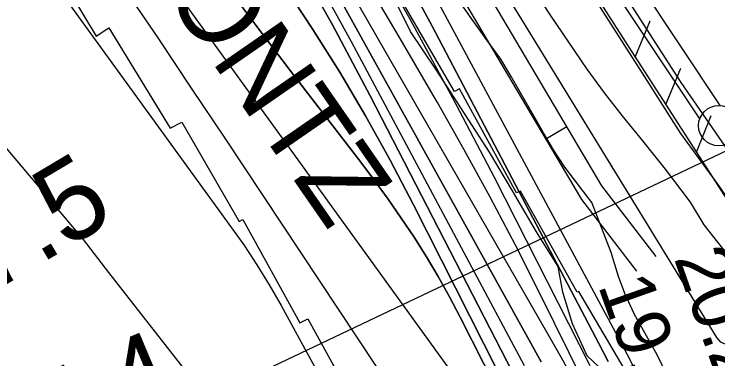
# Model space of a CAD drawing. Extents: x 3540316 to 3578335, y 553172 to 578787.
# Drawn here: x 3552315 to 3553188, y 562816 to 563244 of the extents above; entities that cross this region are included whole.
import ezdxf

# ---------------------------------------------------------------- set-up
doc = ezdxf.new("R2010")
doc.units = 0
for name, color, linetype in [('V-CHAN-NAID', 7, 'Continuous'), ('V-FLOD-BASE', 7, 'Continuous'), ('V-LEVE-TOET', 7, 'Continuous'), ('V-RIVR-EDGE', 7, 'Continuous'), ('V-RIVR-RANG', 7, 'Continuous'), ('V-ROAD-CNTR', 7, 'Continuous'), ('V-RRAP-FSHR', 7, 'Continuous'), ('V-RRAP-RVMT', 7, 'Continuous'), ('V-RRAP-RVMT-IDEN', 7, 'Continuous'), ('V-SITE-VEGE', 7, 'Continuous'), ('V-SURV-IDEN', 7, 'Continuous'), ('V-SURV-LINE', 7, 'Continuous'), ('V-TOPO-DPTH', 7, 'Continuous'), ('V-TOPO-MAJR', 7, 'Continuous'), ('V-TOPO-MINR', 7, 'Continuous'), ('V-TOPO-WATR', 7, 'Continuous')]:
    doc.layers.add(name, color=color, linetype=linetype)

msp = doc.modelspace()

# ---------------------------------------------------------------- linework, layer by layer
at = {"layer": 'V-FLOD-BASE'}
msp.add_lwpolyline([(3553541.04, 562581.98), (3553465.39, 562690.85), (3553371.13, 562826.26), (3553293.09, 562940.21), (3553212.28, 563057.68), (3553142.17, 563159.53), (3553076.38, 563261.42), (3553007.03, 563366.02), (3552987.57, 563401.18), (3552961.75, 563449.62), (3552955.74, 563467.61), (3552939.13, 563545.14), (3552931.62, 563609.39), (3552921.32, 563737.54), (3552912.27, 563855.11), (3552902.72, 563988.36), (3552895.09, 564071.04)], dxfattribs=at)
at = {"layer": 'V-LEVE-TOET'}
msp.add_lwpolyline([(3552838.98, 564065.54), (3552844.11, 564057.37), (3552852.06, 564038.28), (3552856.9, 564016.83), (3552862.86, 563945.37), (3552870.57, 563848.53), (3552879.51, 563742.31), (3552889.55, 563646.66), (3552905.39, 563560.42), (3552919.23, 563480.81), (3552933.66, 563428.55), (3552955.46, 563382.21), (3552993, 563322.3), (3553041.54, 563252.31), (3553090.92, 563175.68), (3553141.09, 563095.93), (3553188.43, 563031.4), (3553251.18, 562940.8), (3553305.64, 562861.86), (3553361.31, 562780.2), (3553424.1, 562683.73), (3553471.05, 562617.64), (3553529.06, 562534.82)], dxfattribs=at)
at = {"layer": 'V-RIVR-EDGE'}
msp.add_lwpolyline([(3553047.05, 562799.82), (3553025.66, 562820.09), (3553007.37, 562859.96), (3552995.22, 562899.21), (3552989.78, 562931.08), (3552962.93, 562974.04), (3552933.03, 563024.97), (3552904.35, 563072.83), (3552839.04, 563174.71), (3552806.68, 563222.58), (3552785.95, 563264.91), (3552767.65, 563295.59), (3552762.8, 563317.05), (3552732.89, 563363.69), (3552686.51, 563439.78), (3552627.31, 563534.9), (3552609.65, 563579.67)], dxfattribs=at)
at = {"layer": 'V-RIVR-RANG'}
msp.add_line((3553207.87, 563079.13), (3552503.45, 562744.17), dxfattribs=at)
at = {"layer": 'V-ROAD-CNTR'}
msp.add_line((3553000.24, 563104.24), (3552974.42, 563088.97), dxfattribs=at)
for points in [[(3552712.37, 563573.32), (3552884.58, 563299.86), (3553043.45, 563031.17), (3553110.53, 562943.39)], [(3552686.98, 563557.33), (3552858.97, 563284.23), (3553018.53, 563014.37), (3553086.7, 562925.18)]]:
    msp.add_lwpolyline(points, dxfattribs=at)
at = {"layer": 'V-RRAP-FSHR'}
for p, q in [((3553085.04, 563190.8), (3553103.49, 563236.01)), ((3553122.96, 563131.96), (3553141.41, 563177.17)), ((3553160.89, 563073.12), (3553179.33, 563118.34))]:
    msp.add_line(p, q, dxfattribs=at)
msp.add_lwpolyline([(3552848.69, 564047.44), (3552868.88, 563881.26), (3552877.37, 563741.8), (3552886.72, 563571.43), (3552928.56, 563439.52), (3552979.52, 563356.05), (3553061.39, 563227.5), (3553195.88, 563018.83), (3553210.06, 562996.28)], dxfattribs=at)
at = {"layer": 'V-RRAP-RVMT'}
for p, q in [((3552343.52, 563339.6), (3552417.33, 563216.83)), ((3552861.11, 563148.23), (3552787.82, 563275)), ((3552417.33, 563216.83), (3552432.71, 563227)), ((3552432.71, 563227), (3552508.74, 563102.54)), ((3552867.54, 563151.43), (3552861.11, 563148.23)), ((3552938.15, 563022.63), (3552867.54, 563151.43)), ((3552508.74, 563102.54), (3552523.42, 563110.2)), ((3552523.42, 563110.2), (3552594.5, 562986.83)), ((3552942.91, 563024.57), (3552938.15, 563022.63)), ((3553013.28, 562899.23), (3552942.91, 563024.57)), ((3552594.5, 562986.83), (3552598.68, 562989.4)), ((3552598.68, 562989.4), (3552669.62, 562861.02)), ((3553015.1, 562900.19), (3553013.28, 562899.23)), ((3553097.02, 562761.28), (3553015.1, 562900.19)), ((3552669.62, 562861.02), (3552679.55, 562866.03)), ((3552679.55, 562866.03), (3552739.45, 562757.53))]:
    msp.add_line(p, q, dxfattribs=at)
at = {"layer": 'V-SITE-VEGE'}
for points in [[(3552849.05, 563573.58), (3552857.86, 563540.55), (3552863.52, 563512.85), (3552873.95, 563473.85), (3552881.21, 563441.47), (3552888.88, 563405.97), (3552903.17, 563373.25), (3552918.6, 563346.4), (3552942.33, 563305.15), (3552959.74, 563273.62), (3552979.49, 563242.89), (3553025.27, 563176.01), (3553046.58, 563146.46), (3553068.65, 563118.48), (3553094.27, 563087.01), (3553122.25, 563052.04), (3553153.01, 563010.84), (3553170.01, 562982.82), (3553197.6, 562947.46), (3553216.53, 562923.36), (3553239, 562893.83), (3553266.28, 562848.69), (3553284.08, 562816.39)], [(3553130.37, 562783.67), (3553112.53, 562820.67), (3553097.09, 562848.69), (3553084.04, 562871.65), (3553072.14, 562897.75), (3553064.57, 562918.79), (3553055.38, 562948.43), (3553031.5, 563010.38), (3552997.99, 563054.3), (3552983.77, 563075.69), (3552971.51, 563097.09), (3552960.04, 563117.33), (3552931.57, 563166.76), (3552918.52, 563188.16), (3552901.56, 563211.48), (3552881.04, 563240.25), (3552863.68, 563265.53)]]:
    msp.add_lwpolyline(points, dxfattribs=at)
at = {"layer": 'V-SURV-LINE'}
for points in [[(3553040.83, 563355.79), (3553190.04, 563130.78)], [(3553165.03, 563114.22), (3553015.82, 563339.22)]]:
    msp.add_lwpolyline(points, dxfattribs=at)
msp.add_circle((3553188.58, 563105.85), 25, dxfattribs=at)
at = {"layer": 'V-TOPO-DPTH'}
for points in [[(3553021.28, 562787.21), (3552966.9, 562897.76), (3552936.64, 562957.7), (3552905.55, 563017.19), (3552873.22, 563076.02), (3552840.06, 563134.4), (3552831.69, 563148.78), (3552793.67, 563213.98), (3552755.55, 563279.13), (3552717.3, 563344.21), (3552678.96, 563409.23), (3552611.86, 563522.77), (3552540.77, 563641.49), (3552468.77, 563759.64), (3552395.4, 563876.95), (3552321.12, 563993.7), (3552178.13, 564215.6)], [(3553021.28, 562787.21), (3552966.9, 562897.76), (3552936.64, 562957.7), (3552905.55, 563017.19), (3552873.22, 563076.02), (3552840.06, 563134.4), (3552831.69, 563148.78), (3552793.67, 563213.98), (3552755.55, 563279.13), (3552717.3, 563344.21), (3552678.96, 563409.23), (3552611.86, 563522.77), (3552540.77, 563641.49), (3552468.77, 563759.64), (3552395.4, 563876.95), (3552321.12, 563993.7), (3552178.13, 564215.6)], [(3552089.59, 564165.19), (3552288.72, 563882.72), (3552315.53, 563844.78), (3552342.4, 563806.87), (3552369.35, 563769.01), (3552396.35, 563731.2), (3552423.09, 563693.21), (3552449.45, 563654.96), (3552475.21, 563616.31), (3552500.59, 563577.39), (3552557.99, 563487.87), (3552610.53, 563403.28), (3552661.43, 563317.75), (3552709.86, 563230.79), (3552756.65, 563142.89), (3552939.96, 562786.29)], [(3552939.96, 562786.29), (3552756.65, 563142.89), (3552709.86, 563230.79), (3552661.43, 563317.75), (3552610.53, 563403.28), (3552557.99, 563487.87), (3552500.59, 563577.39), (3552475.21, 563616.31), (3552449.45, 563654.96), (3552423.09, 563693.21), (3552396.35, 563731.2), (3552369.35, 563769.01), (3552342.4, 563806.87), (3552315.53, 563844.78), (3552288.72, 563882.72), (3552089.59, 564165.19)], [(3552968.54, 562812.86), (3552712.09, 563276.52), (3552643.53, 563397.83), (3552573.5, 563518.27), (3552501.27, 563637.41), (3552427.57, 563755.67), (3552299, 563957.83), (3552288.37, 563974.28), (3552277.59, 563990.63), (3552266.58, 564006.83), (3552255.42, 564022.93), (3552244.06, 564038.89), (3552232.58, 564054.76), (3552220.92, 564070.5), (3552209.15, 564086.16)], [(3552209.15, 564086.16), (3552220.92, 564070.5), (3552232.58, 564054.76), (3552244.06, 564038.89), (3552255.42, 564022.93), (3552266.58, 564006.83), (3552277.59, 563990.63), (3552288.37, 563974.28), (3552299, 563957.83), (3552427.57, 563755.67), (3552501.27, 563637.41), (3552573.5, 563518.27), (3552643.53, 563397.83), (3552712.09, 563276.52), (3552968.54, 562812.86)], [(3552318.59, 564088.6), (3552342.32, 564051.61), (3552365.8, 564014.46), (3552389.11, 563977.2), (3552412.31, 563939.87), (3552435.55, 563902.56), (3552458.82, 563865.28), (3552482.13, 563828.02), (3552573.99, 563681.37), (3552641.95, 563570.05), (3552708.17, 563457.73), (3552771.79, 563343.91), (3552833.67, 563229.1), (3553039.95, 562835.62), (3553051.57, 562813.03)], [(3552235.85, 563869.73), (3552376.64, 563665.19), (3552415.87, 563608.79), (3552455.45, 563552.64), (3552495.57, 563496.87), (3552536.06, 563441.36), (3552543.07, 563431.84), (3552579.84, 563380.95), (3552615.98, 563329.63), (3552651.18, 563277.66), (3552685.74, 563225.24), (3552718.96, 563172.01), (3552751.03, 563118.11), (3552781.36, 563063.21), (3552810.54, 563007.66), (3552932.29, 562766.57)], [(3552235.85, 563869.73), (3552376.64, 563665.19), (3552415.87, 563608.79), (3552455.45, 563552.64), (3552495.57, 563496.87), (3552536.06, 563441.36), (3552543.07, 563431.84), (3552579.84, 563380.95), (3552615.98, 563329.63), (3552651.18, 563277.66), (3552685.74, 563225.24), (3552718.96, 563172.01), (3552751.03, 563118.11), (3552781.36, 563063.21), (3552810.54, 563007.66), (3552932.29, 562766.57)], [(3552926.65, 562752.4), (3552868.1, 562868.33), (3552854.8, 562893.63), (3552840.94, 562918.62), (3552826.27, 562943.14), (3552811.06, 562967.35), (3552795.17, 562991.13), (3552778.91, 563014.65), (3552762.12, 563037.79), (3552744.96, 563060.68), (3552657.69, 563174.32), (3552615.02, 563230.65), (3552572.84, 563287.34), (3552531.41, 563344.58), (3552490.48, 563402.18), (3552487.26, 563406.78), (3552448.58, 563462.54), (3552410.27, 563518.55), (3552372.5, 563574.92), (3552335.1, 563631.54), (3552297.84, 563688.27)], [(3552297.84, 563688.27), (3552335.1, 563631.54), (3552372.5, 563574.92), (3552410.27, 563518.55), (3552448.58, 563462.54), (3552487.26, 563406.78), (3552490.48, 563402.18), (3552531.41, 563344.58), (3552572.84, 563287.34), (3552615.02, 563230.65), (3552657.69, 563174.32), (3552744.96, 563060.68), (3552762.12, 563037.79), (3552778.91, 563014.65), (3552795.17, 562991.13), (3552811.06, 562967.35), (3552826.27, 562943.14), (3552840.94, 562918.62), (3552854.8, 562893.63), (3552868.1, 562868.33), (3552926.65, 562752.4)]]:
    msp.add_lwpolyline(points, dxfattribs=at)
at = {"layer": 'V-TOPO-MAJR'}
msp.add_lwpolyline([(3552897.7, 562744.98), (3552493.71, 563304.68), (3552434.64, 563395.08), (3552375.78, 563485.6), (3552317.23, 563576.33), (3552258.88, 563667.19), (3552076.49, 563952.28), (3552068.93, 563964.01), (3552061.32, 563975.72), (3552053.64, 563987.37), (3552045.91, 563999), (3552037.95, 564010.45), (3552029.72, 564021.7), (3552021.11, 564032.66), (3552012.24, 564043.42), (3551996.53, 564061.81), (3551979.53, 564081.55), (3551962.43, 564101.2)], dxfattribs=at)
at = {"layer": 'V-TOPO-MINR'}
for points in [[(3553029.42, 562808), (3552910.59, 563041.62), (3552859.28, 563139.86), (3552806.58, 563237.32), (3552751.79, 563333.62), (3552695.61, 563429.15), (3552667.91, 563475.1), (3552624.5, 563547.05), (3552581.06, 563618.98), (3552537.56, 563690.88), (3552494.02, 563762.75), (3552450.12, 563834.4), (3552405.78, 563905.76), (3552360.76, 563976.71), (3552315.29, 564047.37), (3552210.82, 564208.08)], [(3551374.43, 564161.27), (3551577.02, 563941.56), (3551597.6, 563918.68), (3551617.81, 563895.49), (3551637.45, 563871.82), (3551656.71, 563847.82), (3551686.57, 563809.67), (3551690.7, 563804.58), (3551694.95, 563799.6), (3551699.37, 563794.77), (3551703.91, 563790.04), (3551708.64, 563785.5), (3551713.49, 563781.11), (3552401.12, 562964.66), (3552432.57, 562923.64), (3552605.69, 562701.52), (3552607.14, 562699.79), (3552610.29, 562696.58), (3552613.75, 562693.68), (3552617.3, 562690.87), (3552619.09, 562689.49), (3552644.18, 562670.18), (3552656.64, 562659.26), (3552668.04, 562647.43)], [(3552939.96, 562786.29), (3552756.65, 563142.89), (3552709.86, 563230.79), (3552661.43, 563317.75), (3552610.53, 563403.28), (3552557.99, 563487.87), (3552500.59, 563577.39), (3552475.21, 563616.31), (3552449.45, 563654.96), (3552423.09, 563693.21), (3552396.35, 563731.2), (3552369.35, 563769.01), (3552342.4, 563806.87), (3552315.53, 563844.78), (3552288.72, 563882.72), (3552089.59, 564165.19)], [(3552947.9, 562807.9), (3552733.46, 563210.04), (3552676.2, 563314.46), (3552617.33, 563417.92), (3552556.03, 563519.98), (3552493.13, 563621.09), (3552400.85, 563765.6), (3552382.67, 563793.61), (3552364.22, 563821.45), (3552345.36, 563849), (3552326.23, 563876.38), (3552306.84, 563903.57), (3552287.35, 563930.7), (3552267.73, 563957.73), (3552248.03, 563984.7), (3552119.82, 564159.25)], [(3553687.37, 561122.28), (3553214.71, 562279.73), (3553203.11, 562306.96), (3553017.13, 562772.82), (3553016.71, 562773.82), (3553016.25, 562774.8), (3553010.96, 562785.57), (3553008.02, 562791.41), (3553005.02, 562797.23), (3553001.92, 562802.99), (3552998.76, 562808.71), (3552995.32, 562814.82), (3552990.38, 562823.57), (3552985.42, 562832.31), (3552980.44, 562841.04), (3552975.45, 562849.77), (3552691, 563345.68), (3552610.57, 563483.76), (3552528.92, 563621.1), (3552445.45, 563757.34), (3552360.76, 563892.85), (3552194.9, 564154.35)], [(3553800.12, 561115.52), (3553138.4, 562696.16), (3553135.51, 562699.91), (3553133.02, 562704.1), (3553130.63, 562708.33), (3553128.38, 562712.65), (3553126.23, 562717.02), (3553108.97, 562753.71), (3553098.08, 562776.38), (3553086.97, 562798.94), (3553075.5, 562821.31), (3553063.8, 562843.57), (3552747.98, 563432.94), (3552679.89, 563556.12), (3552609.7, 563678.06), (3552536.37, 563798.13), (3552460.92, 563916.95), (3552321.33, 564130.62)], [(3553897.15, 561177.74), (3553206.56, 562832.09), (3553206.18, 562832.17), (3553205.79, 562832.2), (3553205.67, 562832.22), (3553205.54, 562832.25), (3553198.1, 562834.16), (3553194.54, 562835.53), (3553191.32, 562837.37), (3553188.62, 562839.91), (3553186.25, 562842.9), (3552944.63, 563237.64), (3552899.39, 563310.76), (3552853.68, 563383.58), (3552807.27, 563455.96), (3552760.39, 563528.05), (3552713.91, 563600.36), (3552668.41, 563673.28), (3552624.39, 563747.1), (3552581.36, 563821.52), (3552523.8, 563923.43), (3552487.41, 563987.31), (3552450.71, 564051.01), (3552413.55, 564114.44)], [(3552968.54, 562812.86), (3552712.09, 563276.52), (3552643.53, 563397.83), (3552573.5, 563518.27), (3552501.27, 563637.41), (3552427.57, 563755.67), (3552299, 563957.83), (3552288.37, 563974.28), (3552277.59, 563990.63), (3552266.58, 564006.83), (3552255.42, 564022.93), (3552244.06, 564038.89), (3552232.58, 564054.76), (3552220.92, 564070.5), (3552209.15, 564086.16)], [(3553051.57, 562813.03), (3553039.95, 562835.62), (3552833.67, 563229.1), (3552771.79, 563343.91), (3552708.17, 563457.73), (3552641.95, 563570.05), (3552573.99, 563681.37), (3552482.13, 563828.02), (3552458.82, 563865.28), (3552435.55, 563902.56), (3552412.31, 563939.87), (3552389.11, 563977.2), (3552365.8, 564014.46), (3552342.32, 564051.61), (3552318.59, 564088.6)], [(3551838.8, 564009.05), (3552600.2, 562957.9), (3552616.34, 562933.33), (3552631.57, 562908.18), (3552646.18, 562882.65), (3552744.84, 562702.52), (3552750.56, 562691.44), (3552755.92, 562680.2), (3552760.74, 562668.71), (3552765.19, 562657.06), (3552897.64, 562283.45), (3552918.16, 562226.98), (3552939.25, 562170.74), (3552961.21, 562114.82), (3552983.76, 562059.13), (3553006.7, 562003.59), (3553029.6, 561948.04), (3553052.42, 561892.45), (3553075.21, 561836.85), (3553085.61, 561811.42), (3553112.93, 561742.86), (3553139.43, 561673.99), (3553164.69, 561604.65)], [(3552932.29, 562766.57), (3552810.54, 563007.66), (3552781.36, 563063.21), (3552751.03, 563118.11), (3552718.96, 563172.01), (3552685.74, 563225.24), (3552651.18, 563277.66), (3552615.98, 563329.63), (3552579.84, 563380.95), (3552543.07, 563431.84), (3552536.06, 563441.36), (3552495.57, 563496.87), (3552455.45, 563552.64), (3552415.87, 563608.79), (3552376.64, 563665.19), (3552235.85, 563869.73)], [(3552926.65, 562752.4), (3552868.1, 562868.33), (3552854.8, 562893.63), (3552840.94, 562918.62), (3552826.27, 562943.14), (3552811.06, 562967.35), (3552795.17, 562991.13), (3552778.91, 563014.65), (3552762.12, 563037.79), (3552744.96, 563060.68), (3552657.69, 563174.32), (3552615.02, 563230.65), (3552572.84, 563287.34), (3552531.41, 563344.58), (3552490.48, 563402.18), (3552487.26, 563406.78), (3552448.58, 563462.54), (3552410.27, 563518.55), (3552372.5, 563574.92), (3552335.1, 563631.54), (3552297.84, 563688.27)], [(3552811.56, 562735.76), (3552576.92, 563090.2), (3552535.47, 563152.55), (3552493.87, 563214.8), (3552452.04, 563276.9), (3552410.06, 563338.9), (3552383.41, 563378.1), (3552354.39, 563420.24), (3552325.04, 563462.14), (3552295.19, 563503.69)]]:
    msp.add_lwpolyline(points, dxfattribs=at)
at = {"layer": 'V-TOPO-WATR'}
msp.add_lwpolyline([(3553021.28, 562787.21), (3552966.9, 562897.76), (3552936.64, 562957.7), (3552905.55, 563017.19), (3552873.22, 563076.02), (3552840.06, 563134.4), (3552831.69, 563148.78), (3552793.67, 563213.98), (3552755.55, 563279.13), (3552717.3, 563344.21), (3552678.96, 563409.23), (3552611.86, 563522.77), (3552540.77, 563641.49), (3552468.77, 563759.64), (3552395.4, 563876.95), (3552321.12, 563993.7), (3552178.13, 564215.6)], dxfattribs=at)

# ---------------------------------------------------------------- texts
at = {"layer": 'V-CHAN-NAID'}
msp.add_text('BONNET CARRE CREVASSE "132A" (132.9)', height=100, rotation=30.76272, dxfattribs=at).set_placement((3550124.48, 562140.97))
at = {"layer": 'V-RIVR-RANG'}
for s, p in [('20.2', (3553132.61, 562941.59)), ('19.3', (3553038.48, 562907.82))]:
    msp.add_text(s, height=67, rotation=289.58833, dxfattribs=at).set_placement(p)
at = {"layer": 'V-RRAP-RVMT-IDEN'}
msp.add_text('MONTZ', height=100, rotation=304.6951, dxfattribs=at).set_placement((3552435.75, 563364.61))
at = {"layer": 'V-SURV-IDEN'}
for s, rotation, p in [('4967+57.5', 30.72658, (3551896.8, 562665.64)), ('4970+67.4', 22.81079, (3551938.8, 562516.7))]:
    msp.add_text(s, height=100, rotation=rotation, dxfattribs=at).set_placement(p)

doc.saveas('drawing.dxf')
